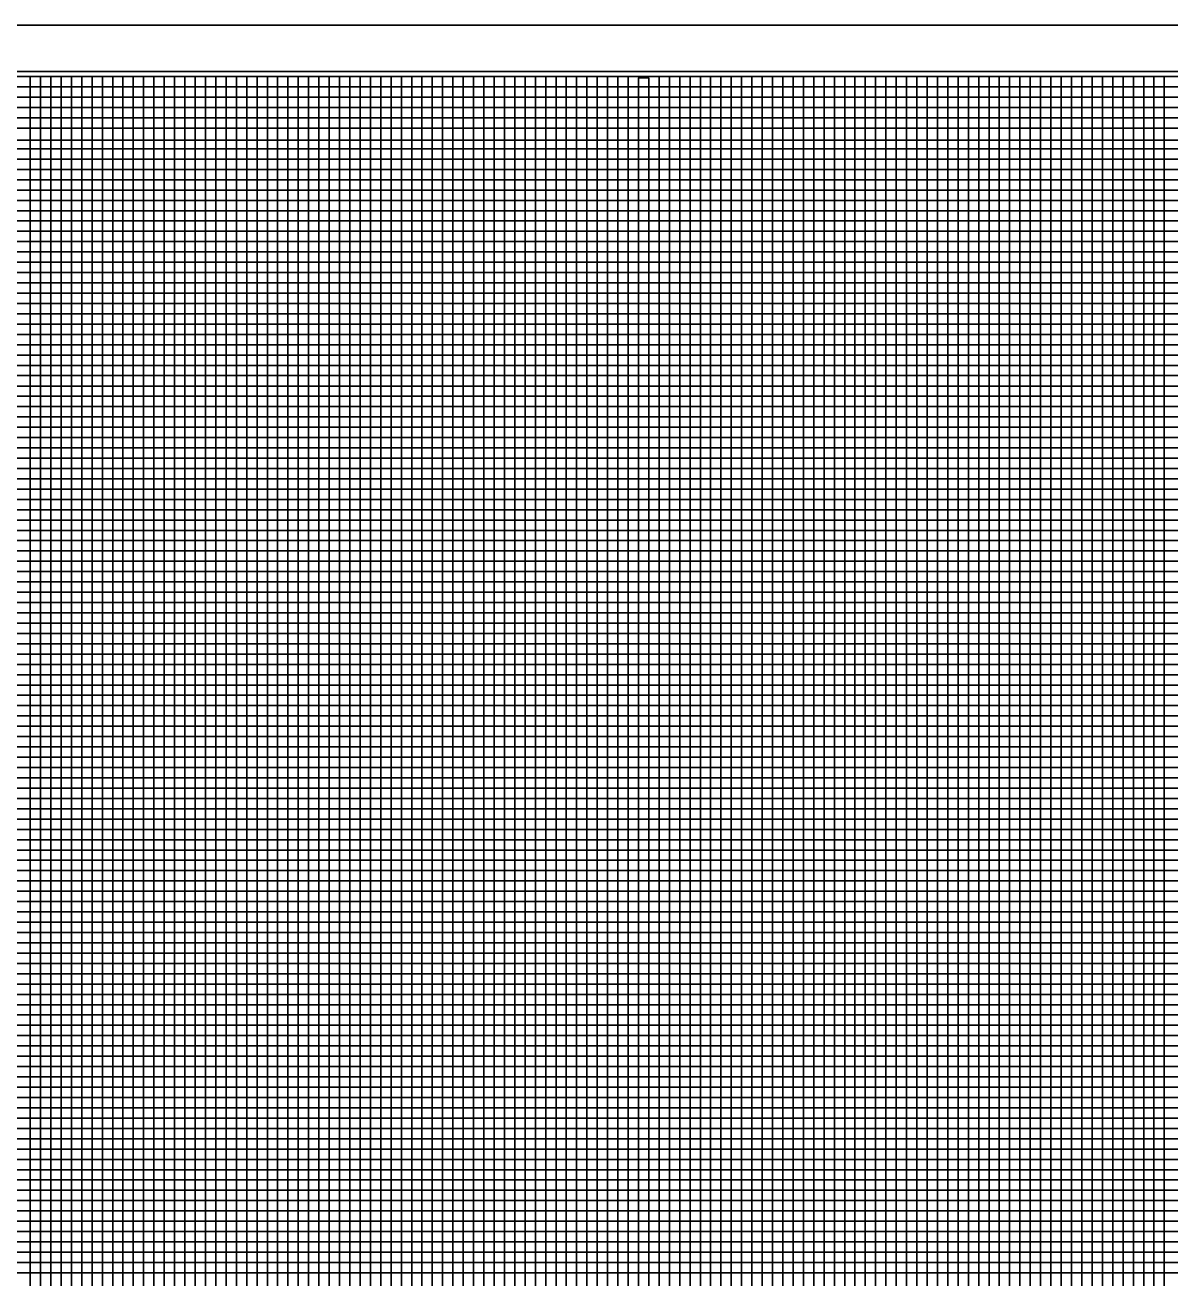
# Model space of a CAD drawing. Extents: x 2345490 to 2436403, y 465165 to 573888.
# Drawn here: x 2383498 to 2384053, y 536643 to 537251 of the extents above; entities that cross this region are included whole.
import ezdxf

# ---------------------------------------------------------------- set-up
doc = ezdxf.new("R2010")
doc.units = 0
for name, color, linetype in [('Old_Level_18', 7, 'Continuous'), ('Old_Level_41', 7, 'Continuous'), ('Old_Level_42', 7, 'Continuous'), ('Old_Level_43', 7, 'Continuous'), ('Old_Level_50', 7, 'Continuous'), ('Old_Level_51', 7, 'Continuous')]:
    doc.layers.add(name, color=color, linetype=linetype)

msp = doc.modelspace()

# ---------------------------------------------------------------- linework, layer by layer
at = {"layer": 'Old_Level_18'}
msp.add_lwpolyline([(2384530.454, 537225.68175), (2383030.454, 537225.68175), (2383030.454, 536175.68175), (2384530.454, 536175.68175)], close=True, dxfattribs=at)
at = {"layer": 'Old_Level_41'}
for points in [[(2383505.454, 536200.68175), (2383505.454, 537225.68175), (2383555.454, 537225.68175), (2383555.454, 536200.68175)], [(2383530.454, 536200.68175), (2383530.454, 537225.68175), (2383580.454, 537225.68175), (2383580.454, 536200.68175)], [(2383605.454, 536200.68175), (2383605.454, 537225.68175), (2383655.454, 537225.68175), (2383655.454, 536200.68175)], [(2383630.454, 536200.68175), (2383630.454, 537225.68175), (2383680.454, 537225.68175), (2383680.454, 536200.68175)], [(2383705.454, 536200.68175), (2383705.454, 537225.68175), (2383755.454, 537225.68175), (2383755.454, 536200.68175)], [(2383730.454, 536200.68175), (2383730.454, 537225.68175), (2383780.454, 537225.68175), (2383780.454, 536200.68175)], [(2383805.454, 536200.68175), (2383805.454, 537225.68175), (2383855.454, 537225.68175), (2383855.454, 536200.68175)], [(2383830.454, 536200.68175), (2383830.454, 537225.68175), (2383880.454, 537225.68175), (2383880.454, 536200.68175)], [(2383905.454, 536200.68175), (2383905.454, 537225.68175), (2383955.454, 537225.68175), (2383955.454, 536200.68175)], [(2383930.454, 536200.68175), (2383930.454, 537225.68175), (2383980.454, 537225.68175), (2383980.454, 536200.68175)], [(2384005.454, 536200.68175), (2384005.454, 537225.68175), (2384055.454, 537225.68175)], [(2384030.454, 536200.68175), (2384030.454, 537225.68175), (2384080.454, 537225.68175)], [(2383030.454, 537175.68175), (2384330.404, 537175.68175)], [(2384330.404, 537125.68175), (2383030.454, 537125.68175), (2383030.454, 537075.63175), (2384530.454, 537075.63175)], [(2384530.454, 537050.68175), (2383030.454, 537050.68175), (2383030.454, 537100.68175), (2384330.404, 537100.68175)], [(2384530.454, 537025.68175), (2383030.454, 537025.68175), (2383030.454, 536975.68175), (2384530.454, 536975.68175)], [(2384530.454, 536950.68175), (2383030.454, 536950.68175), (2383030.454, 537000.68175), (2384530.454, 537000.68175)], [(2384530.454, 536925.68175), (2383030.454, 536925.68175), (2383030.454, 536875.68175), (2384530.454, 536875.68175)], [(2384530.454, 536825.68175), (2383030.454, 536825.68175), (2383030.454, 536775.68175), (2384530.454, 536775.68175)], [(2384530.454, 536725.68175), (2383030.454, 536725.68175), (2383030.454, 536675.68175), (2384530.454, 536675.68175)]]:
    msp.add_lwpolyline(points, dxfattribs=at)
at = {"layer": 'Old_Level_42'}
for points in [[(2384330.404, 537150.68175), (2383030.554, 537150.68175), (2383030.554, 537200.63175), (2384330.404, 537200.63175)], [(2384530.454, 536850.68175), (2383030.454, 536850.68175), (2383030.454, 536900.68175), (2384530.454, 536900.68175)], [(2384530.454, 536750.68175), (2383030.454, 536750.68175), (2383030.454, 536800.68175), (2384530.454, 536800.68175)], [(2384530.454, 536650.68175), (2383030.454, 536650.68175), (2383030.454, 536700.68175), (2384530.454, 536700.68175)]]:
    msp.add_lwpolyline(points, dxfattribs=at)
at = {"layer": 'Old_Level_43'}
for p, q in [((2384480.454, 537045.68175), (2383080.454, 537045.68175)), ((2383080.454, 537040.68175), (2384480.454, 537040.68175)), ((2384480.454, 537020.68175), (2383080.454, 537020.68175))]:
    msp.add_line(p, q, dxfattribs=at)
for points in [[(2383500.454, 536200.68175), (2383500.454, 537225.68175), (2383510.454, 537225.68175), (2383510.454, 536200.68175)], [(2383515.454, 536200.68175), (2383515.454, 537225.68175), (2383520.454, 537225.68175), (2383520.454, 536200.68175)], [(2383525.454, 536200.68175), (2383525.454, 537225.68175), (2383535.454, 537225.68175), (2383535.454, 536200.68175)], [(2383540.454, 536200.68175), (2383540.454, 537225.68175), (2383545.454, 537225.68175), (2383545.454, 536200.68175)], [(2383550.454, 536200.68175), (2383550.454, 537225.68175), (2383560.454, 537225.68175), (2383560.454, 536200.68175)], [(2383565.454, 537225.68175), (2383565.454, 536200.68175), (2383570.454, 536200.68175), (2383570.454, 537225.68175), (2383575.454, 537225.68175), (2383575.454, 536200.68175), (2383585.454, 536200.68175), (2383585.454, 537225.68175), (2383590.454, 537225.68175), (2383590.454, 536200.68175), (2383595.454, 536200.68175), (2383595.454, 537225.68175), (2383600.454, 537225.68175), (2383600.454, 536200.68175)], [(2383610.454, 536200.68175), (2383610.454, 537225.68175), (2383615.454, 537225.68175), (2383615.454, 536200.68175)], [(2383620.454, 536200.68175), (2383620.454, 537225.68175), (2383625.454, 537225.68175), (2383625.454, 536200.68175)], [(2383635.454, 536200.68175), (2383635.454, 537225.68175), (2383640.454, 537225.68175), (2383640.454, 536200.68175)], [(2383645.454, 536200.68175), (2383645.454, 537225.68175), (2383650.454, 537225.68175), (2383650.454, 536200.68175)], [(2383660.454, 536200.68175), (2383660.454, 537225.68175), (2383665.454, 537225.68175), (2383665.454, 536200.68175)], [(2383670.454, 536200.68175), (2383670.454, 537225.68175), (2383675.454, 537225.68175), (2383675.454, 536200.68175)], [(2383685.454, 536200.68175), (2383685.454, 537225.68175), (2383690.454, 537225.68175), (2383690.454, 536200.68175)], [(2383695.454, 536200.68175), (2383695.454, 537225.68175), (2383700.454, 537225.68175), (2383700.454, 536200.68175)], [(2383710.454, 536200.68175), (2383710.454, 537225.68175), (2383715.454, 537225.68175), (2383715.454, 536200.68175)], [(2383720.454, 536200.68175), (2383720.454, 537225.68175), (2383725.454, 537225.68175), (2383725.454, 536200.68175)], [(2383735.454, 536200.68175), (2383735.454, 537225.68175), (2383740.454, 537225.68175), (2383740.454, 536200.68175)], [(2383745.454, 536200.68175), (2383745.454, 537225.68175), (2383750.454, 537225.68175), (2383750.454, 536200.68175)], [(2383760.454, 536200.68175), (2383760.454, 537225.68175), (2383765.454, 537225.68175), (2383765.454, 536200.68175)], [(2383770.454, 536200.68175), (2383770.454, 537225.68175), (2383775.454, 537225.68175), (2383775.454, 536200.68175)], [(2383785.454, 536200.68175), (2383785.454, 537225.68175), (2383790.454, 537225.68175), (2383790.454, 536200.68175)], [(2383795.454, 536200.68175), (2383795.454, 537225.08175), (2383800.454, 537225.08175), (2383800.454, 536200.68175)], [(2383810.454, 536200.68175), (2383810.454, 537225.68175), (2383815.454, 537225.68175), (2383815.454, 536200.68175)], [(2383820.454, 536200.68175), (2383820.454, 537225.68175), (2383825.454, 537225.68175), (2383825.454, 536200.68175)], [(2383835.454, 536200.68175), (2383835.454, 537225.68175), (2383840.454, 537225.68175), (2383840.454, 536200.68175)], [(2383845.454, 536200.68175), (2383845.454, 537225.68175), (2383850.454, 537225.68175), (2383850.454, 536200.68175)], [(2383860.454, 536200.68175), (2383860.454, 537225.68175), (2383865.454, 537225.68175), (2383865.454, 536200.68175)], [(2383870.454, 536200.68175), (2383870.454, 537225.68175), (2383875.454, 537225.68175), (2383875.454, 536200.68175)], [(2383885.454, 536200.68175), (2383885.454, 537225.68175), (2383890.454, 537225.68175), (2383890.454, 536200.68175)], [(2383895.454, 536200.68175), (2383895.454, 537225.68175), (2383900.454, 537225.68175), (2383900.454, 536200.68175)], [(2383910.454, 536200.68175), (2383910.454, 537225.68175), (2383915.454, 537225.68175), (2383915.454, 536200.68175)], [(2383920.454, 536200.68175), (2383920.454, 537225.68175), (2383925.454, 537225.68175), (2383925.454, 536200.68175)], [(2383935.454, 536200.68175), (2383935.454, 537225.68175), (2383940.454, 537225.68175), (2383940.454, 536200.68175)], [(2383945.454, 536200.68175), (2383945.454, 537225.68175), (2383950.454, 537225.68175), (2383950.454, 536200.68175)], [(2383960.454, 536200.68175), (2383960.454, 537225.68175), (2383965.454, 537225.68175), (2383965.454, 536200.68175)], [(2383970.454, 536200.68175), (2383970.454, 537225.68175), (2383975.454, 537225.68175), (2383975.454, 536200.68175)], [(2383985.454, 536200.68175), (2383985.454, 537225.68175), (2383990.454, 537225.68175), (2383990.454, 536200.68175)], [(2383995.454, 536200.68175), (2383995.454, 537225.68175), (2384000.454, 537225.68175), (2384000.454, 536200.68175)], [(2384010.454, 536200.68175), (2384010.454, 537225.68175), (2384015.454, 537225.68175), (2384015.454, 536200.68175)], [(2384020.454, 536200.68175), (2384020.454, 537225.68175), (2384025.454, 537225.68175), (2384025.454, 536200.68175)], [(2384035.454, 536200.68175), (2384035.454, 537225.68175), (2384040.454, 537225.68175), (2384040.454, 536200.68175)], [(2384045.454, 536200.68175), (2384045.454, 537225.68175), (2384050.454, 537225.68175), (2384050.454, 536200.68175)], [(2384330.404, 537220.68175), (2383080.454, 537220.68175), (2383080.454, 537215.68175), (2384330.404, 537215.68175)], [(2384330.404, 537210.68175), (2383080.454, 537210.68175), (2383080.454, 537205.68175), (2384330.404, 537205.68175)], [(2384330.404, 537194.93175), (2383081.454, 537194.93175), (2383081.454, 537190.68175), (2384330.404, 537190.68175)], [(2384330.404, 537185.68175), (2383080.454, 537185.68175), (2383080.454, 537180.68175), (2384330.404, 537180.68175)], [(2384330.404, 537170.68175), (2383080.454, 537170.68175), (2383080.454, 537165.68175), (2384330.404, 537165.68175)], [(2384330.404, 537160.68175), (2383080.454, 537160.68175), (2383080.454, 537155.68175), (2384330.404, 537155.68175)], [(2384330.404, 537145.68175), (2383080.454, 537145.68175), (2383080.454, 537140.68175), (2384330.404, 537140.68175)], [(2384330.404, 537135.68175), (2383080.454, 537135.68175), (2383080.454, 537130.68175), (2384330.404, 537130.68175)], [(2384330.404, 537120.68175), (2383080.454, 537120.68175), (2383080.454, 537115.68175), (2384330.404, 537115.68175)], [(2384330.404, 537110.68175), (2383080.454, 537110.68175), (2383080.454, 537105.68175), (2384330.404, 537105.68175)], [(2384330.404, 537095.68175), (2383080.454, 537095.68175), (2383080.454, 537090.68175), (2384330.404, 537090.68175)], [(2384480.454, 537085.68175), (2383080.454, 537085.68175), (2383080.454, 537085.68175), (2383080.454, 537065.68175), (2384480.454, 537065.68175)], [(2383080.454, 537080.68175), (2384480.454, 537080.68175)], [(2384480.454, 537070.68175), (2383080.454, 537070.68175)], [(2384480.454, 537060.68175), (2383080.454, 537060.68175), (2383080.454, 537055.68175), (2384480.454, 537055.68175)], [(2384480.454, 537035.68175), (2383080.454, 537035.68175), (2383080.454, 537030.68175), (2384480.454, 537030.68175)], [(2384480.454, 537015.68175), (2383080.454, 537015.68175), (2383080.454, 537010.68175), (2384480.454, 537010.68175)], [(2384480.454, 537005.68175), (2383080.454, 537005.68175)], [(2383080.454, 536995.68175), (2384480.454, 536995.68175)], [(2384480.454, 536990.68175), (2383080.454, 536990.68175), (2383080.454, 536985.68175), (2384480.454, 536985.68175)], [(2384480.454, 536980.68175), (2383080.454, 536980.68175), (2383080.454, 536970.68175), (2384480.454, 536970.68175)], [(2384480.454, 536965.68175), (2383080.454, 536965.68175), (2383080.454, 536960.68175), (2384480.454, 536960.68175)], [(2384480.454, 536955.68175), (2383080.454, 536955.68175), (2383080.454, 536945.68175), (2384480.454, 536945.68175)], [(2384480.454, 536940.68175), (2383080.454, 536940.68175), (2383080.454, 536935.68175), (2384480.454, 536935.68175)], [(2384480.454, 536930.68175), (2383080.454, 536930.68175), (2383080.454, 536920.68175), (2384480.454, 536920.68175)], [(2384480.454, 536915.68175), (2383080.454, 536915.68175), (2383080.454, 536910.68175), (2384480.454, 536910.68175)], [(2384480.454, 536905.68175), (2383080.454, 536905.68175), (2383080.454, 536895.68175), (2384480.454, 536895.68175)], [(2384480.454, 536890.68175), (2383080.454, 536890.68175), (2383080.454, 536885.68175), (2384480.454, 536885.68175)], [(2384480.454, 536880.68175), (2383080.454, 536880.68175), (2383080.454, 536870.68175), (2384480.454, 536870.68175)], [(2384480.454, 536865.68175), (2383080.454, 536865.68175), (2383080.454, 536860.68175), (2384480.454, 536860.68175)], [(2384480.454, 536855.68175), (2383080.454, 536855.68175), (2383080.454, 536845.68175), (2384480.454, 536845.68175)], [(2384480.454, 536840.68175), (2383080.454, 536840.68175), (2383080.454, 536835.68175), (2384480.454, 536835.68175)], [(2384480.454, 536830.68175), (2383080.454, 536830.68175), (2383080.454, 536820.68175), (2384480.454, 536820.68175)], [(2384480.454, 536815.68175), (2383080.454, 536815.68175), (2383080.454, 536810.68175), (2384480.454, 536810.68175)], [(2384480.454, 536805.68175), (2383080.454, 536805.68175), (2383080.454, 536795.68175), (2384480.454, 536795.68175)], [(2384480.454, 536790.68175), (2383080.454, 536790.68175), (2383080.454, 536785.68175), (2384480.454, 536785.68175)], [(2384480.454, 536780.68175), (2383080.454, 536780.68175), (2383080.454, 536770.68175), (2384480.454, 536770.68175)], [(2384480.454, 536765.68175), (2383080.454, 536765.68175), (2383080.454, 536760.68175), (2384480.454, 536760.68175)], [(2384480.454, 536755.68175), (2383080.454, 536755.68175), (2383080.454, 536745.68175), (2384480.454, 536745.68175)], [(2384480.454, 536740.68175), (2383080.454, 536740.68175), (2383080.454, 536735.68175), (2384480.454, 536735.68175)], [(2384480.454, 536730.68175), (2383080.454, 536730.68175), (2383080.454, 536720.68175), (2384480.454, 536720.68175)], [(2384480.454, 536715.68175), (2383080.454, 536715.68175), (2383080.454, 536710.68175), (2384480.454, 536710.68175)], [(2384480.454, 536705.68175), (2383080.454, 536705.68175)], [(2383080.454, 536695.68175), (2384480.454, 536695.68175)], [(2384480.454, 536690.68175), (2383080.454, 536690.68175), (2383080.454, 536685.68175), (2384480.454, 536685.68175)], [(2384480.454, 536680.68175), (2383080.454, 536680.68175), (2383080.454, 536670.68175), (2384480.454, 536670.68175)], [(2384480.454, 536665.68175), (2383080.454, 536665.68175), (2383080.454, 536660.68175), (2384480.454, 536660.68175)], [(2384480.454, 536655.68175), (2383080.454, 536655.68175), (2383080.454, 536645.68175), (2384480.454, 536645.68175)]]:
    msp.add_lwpolyline(points, dxfattribs=at)
at = {"layer": 'Old_Level_50'}
msp.add_lwpolyline([(2384542.954, 537228.23175), (2382876.454, 537228.23175), (2382876.454, 536173.13175), (2384542.954, 536173.13175)], close=True, dxfattribs=at)
at = {"layer": 'Old_Level_51'}
msp.add_lwpolyline([(2384547.454, 537250.68175), (2382863.454, 537250.68175), (2382863.454, 536150.68175), (2384547.454, 536150.68175)], close=True, dxfattribs=at)

doc.saveas('drawing.dxf')
